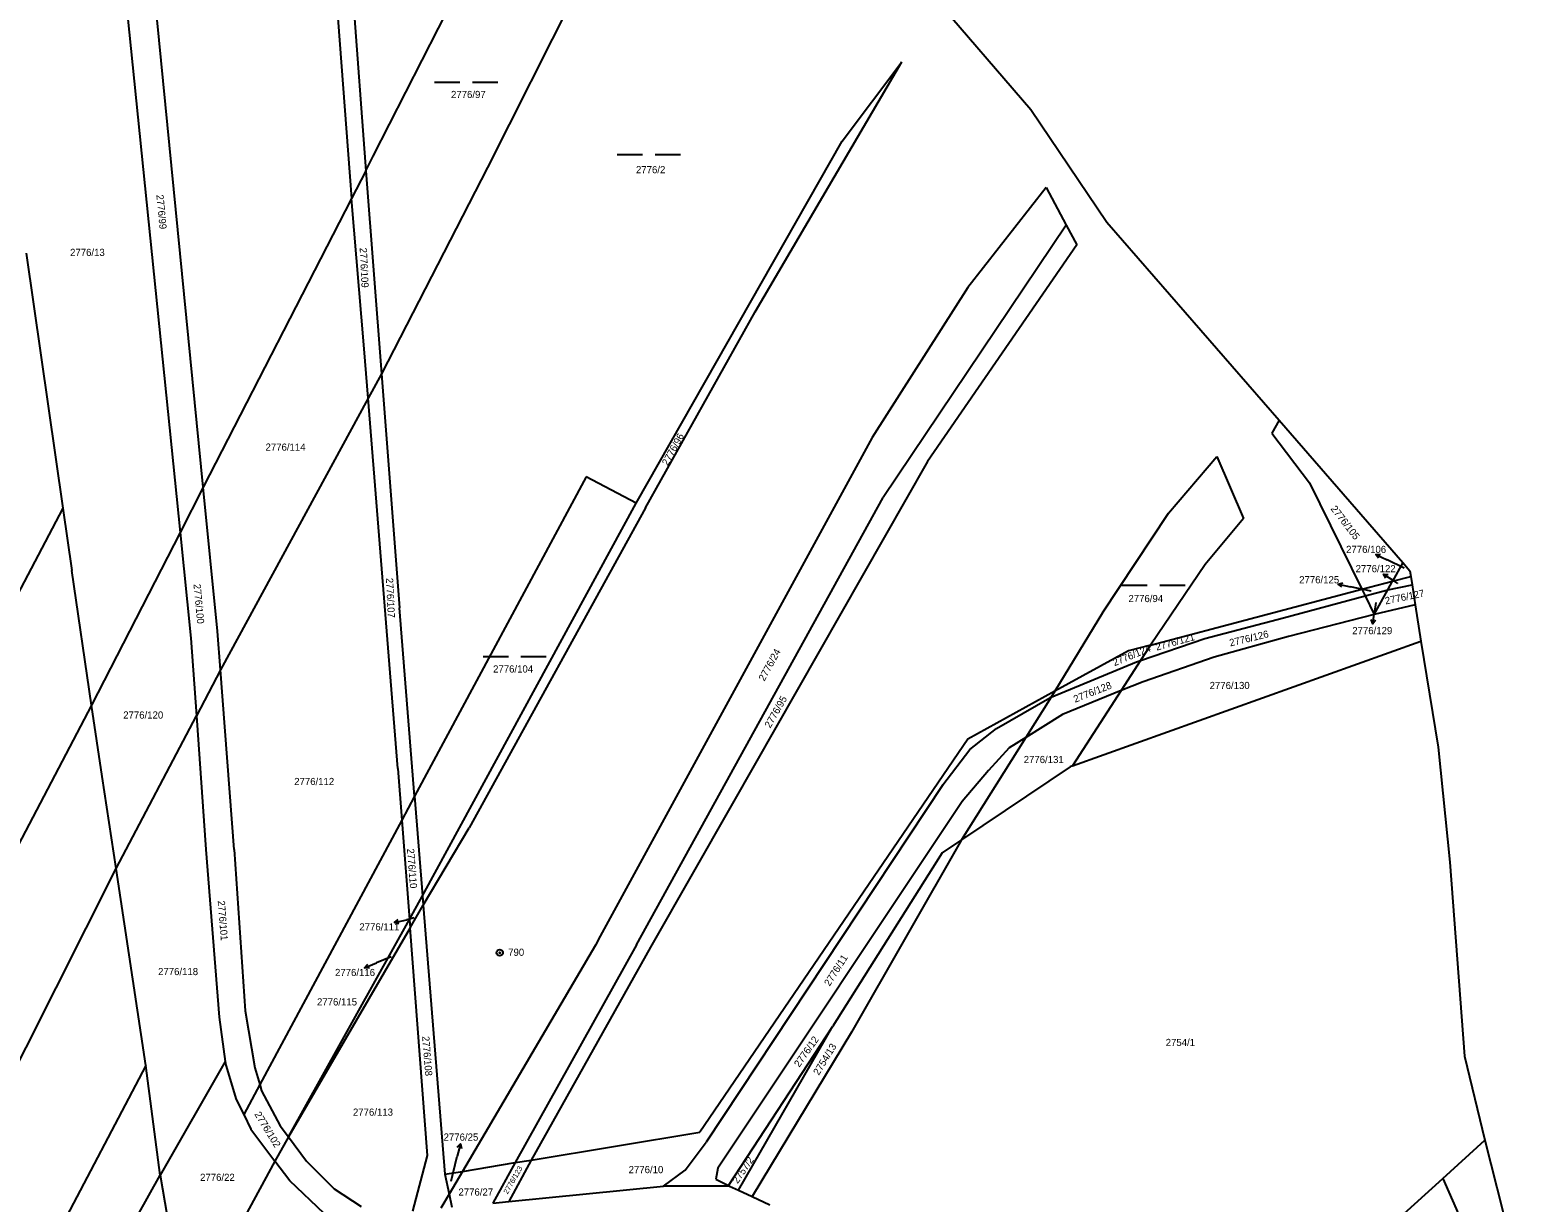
# Model space of a CAD drawing. Extents: x -755819 to -753140, y -1169796 to -1166000.
# Drawn here: x -753592.4 to -753239.7, y -1169060.4 to -1168782.6 of the extents above; entities that cross this region are included whole.
import ezdxf

# ---------------------------------------------------------------- set-up
doc = ezdxf.new("R2010")
doc.units = 0
for name, color, linetype in [('Vrstva 1', 7, 'Continuous'), ('Vrstva 13', 7, 'Continuous'), ('Vrstva 16', 7, 'Continuous'), ('Vrstva 17', 7, 'Continuous'), ('Vrstva 18', 7, 'Continuous'), ('Vrstva 24', 7, 'Continuous'), ('Vrstva 25', 7, 'Continuous'), ('Vrstva 6', 7, 'Continuous')]:
    doc.layers.add(name, color=color, linetype=linetype)

msp = doc.modelspace()

# ---------------------------------------------------------------- linework, layer by layer
at = {"layer": 'Vrstva 1'}
for p, q in [((-753521.29, -1168701.39), (-753512.76, -1168816.03)), ((-753521, -1168758.53), (-753516.55, -1168817.38)), ((-753570.39, -1168767.53), (-753556.75, -1168901.7)), ((-753551.25, -1168891), (-753563.42, -1168767.4)), ((-753512.76, -1168816.03), (-753510.99, -1168812.59)), ((-753512.76, -1168816.03), (-753509.04, -1168864.17)), ((-753516.55, -1168817.38), (-753516.11, -1168822.56)), ((-753513.11, -1168858.17), (-753516.11, -1168822.56)), ((-753593.25, -1168835.56), (-753584.56, -1168895.94)), ((-753512.17, -1168869.93), (-753513.11, -1168858.17)), ((-753509.04, -1168864.17), (-753504.76, -1168919.61)), ((-753505.2, -1168957.67), (-753512.17, -1168869.93)), ((-753547.9, -1168925.08), (-753551.25, -1168891)), ((-753584.56, -1168895.94), (-753611.74, -1168947.65)), ((-753584.56, -1168895.94), (-753582.44, -1168910.72)), ((-753556.75, -1168901.7), (-753554.2, -1168926.78)), ((-753577.76, -1168942.62), (-753582.44, -1168910.72)), ((-753269.53, -1168913.26), (-753265.19, -1168912.13)), ((-753326.84, -1168928.39), (-753276.81, -1168915.18)), ((-753276.81, -1168915.18), (-753269.53, -1168913.26)), ((-753276.03, -1168916.76), (-753270.66, -1168915.32)), ((-753270.66, -1168915.32), (-753264.88, -1168914.1)), ((-753295.31, -1168921.95), (-753276.03, -1168916.76)), ((-753264.14, -1168918.9), (-753273.87, -1168921.17)), ((-753501.19, -1168964.2), (-753504.76, -1168919.61)), ((-753313.98, -1168926.81), (-753295.31, -1168921.95)), ((-753273.87, -1168921.17), (-753294.18, -1168926.38)), ((-753547.18, -1168934.3), (-753547.9, -1168925.08)), ((-753554.2, -1168926.78), (-753552.9, -1168945.17)), ((-753332.1, -1168929.79), (-753349.48, -1168939.33)), ((-753345.3, -1168957.04), (-753262.8, -1168927.45)), ((-753326.84, -1168928.39), (-753332.1, -1168929.79)), ((-753329.19, -1168932.04), (-753313.98, -1168926.81)), ((-753294.18, -1168926.38), (-753311.78, -1168931.3)), ((-753350.39, -1168940.78), (-753330.2, -1168932.39)), ((-753330.2, -1168932.39), (-753329.19, -1168932.04)), ((-753311.78, -1168931.3), (-753328.62, -1168937.08)), ((-753543.91, -1168976.83), (-753547.18, -1168934.3)), ((-753349.48, -1168939.33), (-753370.15, -1168950.69)), ((-753333.79, -1168939.17), (-753347.69, -1168944.84)), ((-753328.62, -1168937.08), (-753333.79, -1168939.17)), ((-753577.76, -1168942.62), (-753612.91, -1169009.72)), ((-753575.18, -1168959.53), (-753577.76, -1168942.62)), ((-753363.37, -1168948.2), (-753350.68, -1168940.91)), ((-753350.39, -1168940.78), (-753350.68, -1168940.91)), ((-753552.9, -1168945.17), (-753550.66, -1168976.82)), ((-753347.69, -1168944.84), (-753356.39, -1168950.31)), ((-753370.15, -1168950.69), (-753433.64, -1169043.79)), ((-753369.69, -1168953.16), (-753363.37, -1168948.2)), ((-753356.39, -1168950.31), (-753360.3, -1168952.77)), ((-753376.04, -1168961.5), (-753369.69, -1168953.16)), ((-753360.3, -1168952.77), (-753365.26, -1168958.11)), ((-753505.2, -1168957.67), (-753504.25, -1168969.9)), ((-753345.9, -1168957.26), (-753371.65, -1168974.56)), ((-753345.3, -1168957.04), (-753345.9, -1168957.26)), ((-753571.89, -1168981.33), (-753575.18, -1168959.53)), ((-753376.04, -1168961.5), (-753432.12, -1169046.19)), ((-753365.26, -1168958.11), (-753371.48, -1168965.43)), ((-753501.19, -1168964.2), (-753499.31, -1168987.78)), ((-753371.48, -1168965.43), (-753429.33, -1169052.35)), ((-753504.25, -1168969.9), (-753502.43, -1168993.39)), ((-753371.65, -1168974.56), (-753376.17, -1168977.62)), ((-753550.66, -1168976.82), (-753547.48, -1169016.58)), ((-753543.91, -1168976.83), (-753541.33, -1169015.03)), ((-753376.17, -1168977.62), (-753402.12, -1169018.66)), ((-753564.91, -1169028.01), (-753571.89, -1168981.33)), ((-753499.31, -1168987.78), (-753499.13, -1168990.03)), ((-753499.13, -1168990.03), (-753494, -1169053.79)), ((-753502.43, -1168993.39), (-753502.27, -1168995.43)), ((-753498.12, -1169049.36), (-753502.27, -1168995.43)), ((-753547.48, -1169016.58), (-753546.06, -1169027.09)), ((-753541.33, -1169015.03), (-753539.04, -1169028.53)), ((-753426.82, -1169056.46), (-753402.12, -1169018.66)), ((-753424.48, -1169057.56), (-753402.12, -1169018.66)), ((-753564.91, -1169028.01), (-753624.14, -1169140.81)), ((-753561.51, -1169054), (-753564.91, -1169028.01)), ((-753546.06, -1169027.09), (-753561.51, -1169054)), ((-753546.06, -1169027.09), (-753545.95, -1169027.95)), ((-753545.95, -1169027.95), (-753543.45, -1169036.1)), ((-753539.04, -1169028.53), (-753537.88, -1169032.55)), ((-753537.88, -1169032.55), (-753537.47, -1169034.03)), ((-753537.47, -1169034.03), (-753533.08, -1169042.31)), ((-753543.45, -1169036.1), (-753541.69, -1169039.64)), ((-753541.69, -1169039.64), (-753539.98, -1169043.12)), ((-753533.08, -1169042.31), (-753531.1, -1169044.93)), ((-753539.98, -1169043.12), (-753534.31, -1169050.66)), ((-753531.1, -1169044.93), (-753526.8, -1169050.68)), ((-753473.6, -1169050.41), (-753433.64, -1169043.79)), ((-753437.08, -1169052.81), (-753432.12, -1169046.19)), ((-753257.61, -1169054.81), (-753247.68, -1169045.68)), ((-753501.59, -1169062.53), (-753498.12, -1169049.36)), ((-753534.31, -1169050.66), (-753547.4, -1169074.7)), ((-753530.78, -1169055.37), (-753534.31, -1169050.66)), ((-753526.8, -1169050.68), (-753520.28, -1169057.2)), ((-753494, -1169053.79), (-753489.86, -1169053.1)), ((-753489.86, -1169053.1), (-753477.34, -1169051.03)), ((-753477.34, -1169051.03), (-753473.6, -1169050.41)), ((-753442.25, -1169056.58), (-753437.08, -1169052.81)), ((-753429.33, -1169052.35), (-753429.8, -1169054.95)), ((-753614.41, -1169148.68), (-753561.51, -1169054)), ((-753561.51, -1169054), (-753559.8, -1169063.7)), ((-753522.6, -1169063.05), (-753530.78, -1169055.37)), ((-753494, -1169053.79), (-753493.04, -1169058.51)), ((-753478.88, -1169060.22), (-753442.25, -1169056.58)), ((-753426.58, -1169056.59), (-753442.25, -1169056.58)), ((-753429.8, -1169054.95), (-753426.82, -1169056.46)), ((-753426.82, -1169056.46), (-753426.58, -1169056.59)), ((-753426.58, -1169056.59), (-753424.48, -1169057.56)), ((-753309.25, -1169101.37), (-753257.61, -1169054.81)), ((-753257.61, -1169054.81), (-753245.9, -1169081.28)), ((-753520.28, -1169057.2), (-753513.86, -1169061.43)), ((-753493.04, -1169058.51), (-753492.41, -1169061.57)), ((-753482.66, -1169060.6), (-753478.88, -1169060.22)), ((-753424.48, -1169057.56), (-753421.22, -1169059.09)), ((-753421.22, -1169059.09), (-753417.03, -1169061.06))]:
    msp.add_line(p, q, dxfattribs=at)
at = {"layer": 'Vrstva 13'}
for p, q in [((-753378.5, -1168774.45), (-753355.2, -1168801.5)), ((-753355.2, -1168801.5), (-753337.2, -1168828.2)), ((-753337.2, -1168828.2), (-753296.4, -1168875.14)), ((-753296.4, -1168875.14), (-753267.1, -1168908.84)), ((-753267.1, -1168908.84), (-753265.4, -1168910.8)), ((-753265.4, -1168910.8), (-753265.19, -1168912.13)), ((-753265.19, -1168912.13), (-753264.88, -1168914.1)), ((-753264.88, -1168914.1), (-753264.14, -1168918.9)), ((-753264.14, -1168918.9), (-753262.8, -1168927.45)), ((-753262.8, -1168927.45), (-753258.72, -1168952.59)), ((-753258.72, -1168952.59), (-753255.91, -1168979.82)), ((-753255.91, -1168979.82), (-753252.48, -1169025.77)), ((-753252.48, -1169025.77), (-753247.68, -1169045.68)), ((-753247.68, -1169045.68), (-753239.73, -1169076.86))]:
    msp.add_line(p, q, dxfattribs=at)
at = {"layer": 'Vrstva 16'}
for p, q in [((-753273.5, -1168906.9), (-753270.79, -1168908.2)), ((-753266.76, -1168910.14), (-753270.79, -1168908.2)), ((-753271.67, -1168911.56), (-753269.17, -1168913.21)), ((-753282.39, -1168913.93), (-753279.46, -1168914.57)), ((-753274.55, -1168915.65), (-753279.46, -1168914.57)), ((-753268.24, -1168913.82), (-753269.17, -1168913.21)), ((-753273.47, -1168918.34), (-753273.77, -1168920.41)), ((-753274.2, -1168923.38), (-753273.77, -1168920.41)), ((-753501.27, -1168993.05), (-753503.07, -1168993.47)), ((-753505.99, -1168994.16), (-753503.07, -1168993.47)), ((-753513.04, -1169004.84), (-753510.26, -1169003.71)), ((-753506.72, -1169002.26), (-753510.26, -1169003.71)), ((-753492.55, -1169055.45), (-753491.08, -1169049.46)), ((-753490.36, -1169046.55), (-753491.08, -1169049.46))]:
    msp.add_line(p, q, dxfattribs=at)
for points in [[(-753272.81, -1168907.79), (-753273.5, -1168906.9), (-753272.38, -1168906.89)], [(-753271.11, -1168912.53), (-753271.67, -1168911.56), (-753270.56, -1168911.69)], [(-753281.52, -1168914.63), (-753282.39, -1168913.93), (-753281.31, -1168913.65)], [(-753273.57, -1168922.46), (-753274.2, -1168923.38), (-753274.56, -1168922.32)], [(-753504.9, -1168994.41), (-753505.99, -1168994.16), (-753505.13, -1168993.44)], [(-753511.92, -1169004.93), (-753513.04, -1169004.84), (-753512.3, -1169004)], [(-753491.09, -1169047.4), (-753490.36, -1169046.55), (-753490.12, -1169047.64)]]:
    msp.add_lwpolyline(points, dxfattribs=at)
at = {"layer": 'Vrstva 24'}
for radius in [0.75, 0.1]:
    msp.add_circle((-753481.02, -1169001.29), radius, dxfattribs=at)
at = {"layer": 'Vrstva 25'}
for p, q in [((-753496.51, -1168795.01), (-753490.51, -1168795.01)), ((-753487.51, -1168795.01), (-753481.51, -1168795.01)), ((-753453.17, -1168812.16), (-753447.17, -1168812.16)), ((-753444.17, -1168812.16), (-753438.17, -1168812.16)), ((-753333.65, -1168914.21), (-753327.65, -1168914.21)), ((-753324.65, -1168914.21), (-753318.65, -1168914.21)), ((-753484.99, -1168931.1), (-753478.99, -1168931.1)), ((-753475.99, -1168931.1), (-753469.99, -1168931.1))]:
    msp.add_line(p, q, dxfattribs=at)
at = {"layer": 'Vrstva 6'}
for p, q in [((-753439.06, -1168726.02), (-753483.91, -1168815.23)), ((-753510.99, -1168812.59), (-753478.59, -1168748.94)), ((-753420.48, -1168849.42), (-753385.74, -1168790.18)), ((-753399.88, -1168809.03), (-753385.74, -1168790.18)), ((-753448.73, -1168894.76), (-753399.88, -1168809.03)), ((-753512.76, -1168816.03), (-753516.11, -1168822.56)), ((-753483.91, -1168815.23), (-753509.04, -1168864.17)), ((-753351.54, -1168819.98), (-753370.15, -1168843.7)), ((-753351.54, -1168819.98), (-753346.8, -1168828.92)), ((-753516.11, -1168822.56), (-753551.25, -1168891)), ((-753346.8, -1168828.92), (-753390.15, -1168893.41)), ((-753346.8, -1168828.92), (-753344.33, -1168833.57)), ((-753344.33, -1168833.57), (-753379.7, -1168884.88)), ((-753370.15, -1168843.7), (-753392.76, -1168879.19)), ((-753446.53, -1168895.9), (-753420.48, -1168849.42)), ((-753509.04, -1168864.17), (-753512.17, -1168869.93)), ((-753512.17, -1168869.93), (-753547.18, -1168934.3)), ((-753296.4, -1168875.14), (-753298.14, -1168878.2)), ((-753392.76, -1168879.19), (-753457.2, -1168997.4)), ((-753298.14, -1168878.2), (-753289.22, -1168889.95)), ((-753322.61, -1168897.13), (-753311.13, -1168883.75)), ((-753311.13, -1168883.75), (-753304.79, -1168898.41)), ((-753379.7, -1168884.88), (-753425.87, -1168965.91)), ((-753551.25, -1168891), (-753556.75, -1168901.7)), ((-753460.58, -1168888.53), (-753501.19, -1168964.2)), ((-753448.73, -1168894.76), (-753460.58, -1168888.53)), ((-753289.22, -1168889.95), (-753276.81, -1168915.18)), ((-753448.66, -1168999.4), (-753390.15, -1168893.41)), ((-753499.31, -1168987.78), (-753448.73, -1168894.76)), ((-753446.53, -1168895.9), (-753488.26, -1168971.67)), ((-753338.23, -1168920.73), (-753322.61, -1168897.13)), ((-753304.79, -1168898.41), (-753313.87, -1168909.29)), ((-753556.75, -1168901.7), (-753577.76, -1168942.62)), ((-753313.87, -1168909.29), (-753326.84, -1168928.39)), ((-753267.1, -1168908.84), (-753269.53, -1168913.26)), ((-753276.81, -1168915.18), (-753276.03, -1168916.76)), ((-753273.87, -1168921.17), (-753270.66, -1168915.32)), ((-753270.66, -1168915.32), (-753269.53, -1168913.26)), ((-753276.03, -1168916.76), (-753273.87, -1168921.17)), ((-753338.23, -1168920.73), (-753349.48, -1168939.33)), ((-753326.84, -1168928.39), (-753329.19, -1168932.04)), ((-753329.19, -1168932.04), (-753333.79, -1168939.17)), ((-753547.18, -1168934.3), (-753552.9, -1168945.17)), ((-753349.48, -1168939.33), (-753350.39, -1168940.78)), ((-753333.79, -1168939.17), (-753345.3, -1168957.04)), ((-753350.39, -1168940.78), (-753356.39, -1168950.31)), ((-753571.89, -1168981.33), (-753552.9, -1168945.17)), ((-753356.39, -1168950.31), (-753371.65, -1168974.56)), ((-753501.19, -1168964.2), (-753504.25, -1168969.9)), ((-753425.87, -1168965.91), (-753445.3, -1168999.96)), ((-753504.25, -1168969.9), (-753537.88, -1169032.55)), ((-753499.13, -1168990.03), (-753488.26, -1168971.67)), ((-753371.65, -1168974.56), (-753397.65, -1169020.08)), ((-753643.6, -1169123.64), (-753571.89, -1168981.33)), ((-753502.43, -1168993.39), (-753499.31, -1168987.78)), ((-753502.27, -1168995.43), (-753499.13, -1168990.03)), ((-753531.1, -1169044.93), (-753502.43, -1168993.39)), ((-753502.27, -1168995.43), (-753531.1, -1169044.93)), ((-753458.37, -1168999.54), (-753489.86, -1169053.1)), ((-753448.66, -1168999.4), (-753477.34, -1169051.03)), ((-753445.3, -1168999.96), (-753473.6, -1169050.41)), ((-753457.2, -1168997.4), (-753458.37, -1168999.54)), ((-753397.65, -1169020.08), (-753421.22, -1169059.09)), ((-753537.88, -1169032.55), (-753541.69, -1169039.64)), ((-753531.1, -1169044.93), (-753534.31, -1169050.66)), ((-753489.86, -1169053.1), (-753493.04, -1169058.51)), ((-753477.34, -1169051.03), (-753482.66, -1169060.6)), ((-753473.6, -1169050.41), (-753478.88, -1169060.22)), ((-753493.04, -1169058.51), (-753494.99, -1169061.84))]:
    msp.add_line(p, q, dxfattribs=at)

# ---------------------------------------------------------------- texts
at = {"layer": 'Vrstva 16'}
for s, p in [('2776/106', (-753280.51, -1168906.58)), ('2776/125', (-753291.63, -1168913.76)), ('2776/122', (-753278.25, -1168911.14)), ('2776/129', (-753279.05, -1168925.82)), ('2776/111', (-753514.29, -1168996.02)), ('2776/116', (-753520.05, -1169006.82)), ('2776/25', (-753494.32, -1169045.82))]:
    msp.add_text(s, height=1.7, dxfattribs=at).set_placement(p)
at = {"layer": 'Vrstva 17'}
msp.add_text('790', height=1.7, dxfattribs=at).set_placement((-753479.03, -1169002.03))
at = {"layer": 'Vrstva 18'}
for s, height, p in [('2776/97', 1.7, (-753492.57, -1168798.79)), ('2776/2', 1.7, (-753448.75, -1168816.61)), ('2776/13', 1.7, (-753582.82, -1168836.21)), ('2776/114', 1.7, (-753536.51, -1168882.34)), ('2776/106', 0.1, (-753267.06, -1168910.14)), ('2776/125', 0.1, (-753274.86, -1168915.65)), ('2776/122', 0.1, (-753268.55, -1168913.82)), ('2776/94', 1.7, (-753332.08, -1168918.22)), ('2776/129', 0.1, (-753273.78, -1168918.34)), ('2776/104', 1.7, (-753482.6, -1168934.91)), ('2776/130', 1.7, (-753312.84, -1168938.82)), ('2776/120', 1.7, (-753570.23, -1168945.82)), ('2776/131', 1.7, (-753356.89, -1168956.36)), ('2776/112', 1.7, (-753529.72, -1168961.57)), ('2776/111', 0.1, (-753501.53, -1168993.05)), ('2776/116', 0.1, (-753507, -1169002.26)), ('2776/118', 1.7, (-753561.97, -1169006.6)), ('2776/115', 1.7, (-753524.32, -1169013.79)), ('2754/1', 1.7, (-753323.25, -1169023.4)), ('2776/113', 1.7, (-753515.8, -1169039.91)), ('2776/10', 1.7, (-753450.49, -1169053.53)), ('2776/22', 1.7, (-753552.02, -1169055.36)), ('2776/25', 0.1, (-753492.84, -1169055.45)), ('2776/27', 1.7, (-753490.81, -1169058.84))]:
    msp.add_text(s, height=height, dxfattribs=at).set_placement(p)
for s, height, rotation, p in [('2776/99', 1.7, 275.4208, (-753562.38, -1168821.75)), ('2776/109', 1.7, 272.7279, (-753514.21, -1168834.29)), ('2776/96', 1.7, 61.1919, (-753441.23, -1168886.02)), ('2776/105', 1.7, 307.7929, (-753284.27, -1168896.14)), ('2776/100', 1.7, 275.4208, (-753553.59, -1168913.99)), ('2776/107', 1.7, 272.7279, (-753507.99, -1168912.52)), ('2776/127', 1.7, 11.5737, (-753271.12, -1168918.78)), ('2776/121', 1.7, 15.4126, (-753325.37, -1168929.72)), ('2776/126', 1.7, 13.5218, (-753307.94, -1168928.73)), ('2776/24', 1.7, 61.1919, (-753418.34, -1168937.08)), ('2776/124', 1.7, 22.3454, (-753335.38, -1168933.42)), ('2776/95', 1.7, 60.2752, (-753416.94, -1168948.2)), ('2776/128', 1.7, 21.6005, (-753344.69, -1168942.07)), ('2776/110', 1.7, 274.5041, (-753503.01, -1168976.66)), ('2776/101', 1.7, 274.5041, (-753547.84, -1168988.99)), ('2776/11', 1.7, 57.5823, (-753402.87, -1169009.36)), ('2776/108', 1.7, 274.5041, (-753499.41, -1169021.11)), ('2776/12', 1.7, 54.8894, (-753410.06, -1169028.56)), ('2754/13', 1.7, 58.499, (-753405.44, -1169030.47)), ('2776/102', 1.7, 301.4904, (-753539.21, -1169039.57)), ('2757/2', 1.7, 55.6342, (-753424.66, -1169056.14)), ('2776/123', 1.26, 60.3325, (-753479.15, -1169058.6))]:
    msp.add_text(s, height=height, rotation=rotation, dxfattribs=at).set_placement(p)

doc.saveas('drawing.dxf')
